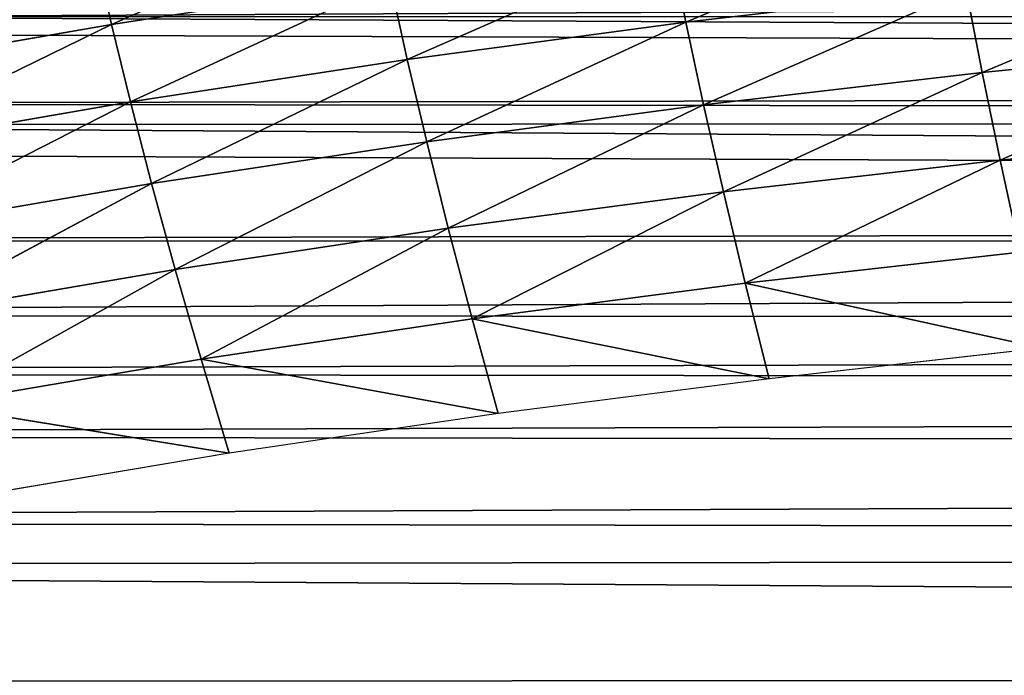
# Model space of a CAD drawing. Extents: x 0 to 605, y 0 to 400.
# Tile 600 of 656: x 172 to 195, y 366 to 381. Entities that reach past the tile are written whole.
import ezdxf

# ---------------------------------------------------------------- set-up
doc = ezdxf.new("R2010")
doc.units = 0
doc.header["$LTSCALE"] = 25.4
doc.layers.get('0').update_dxf_attribs({"linetype": 'CONTINUOUS'})

# ---------------------------------------------------------------- blocks, each defined once
blk = doc.blocks.new('ATLANTA610_-_S_STL')
at = {"color": 0}
for p, q in [((174.164, 43.454, 17.78), (174.536, 36.109, 19.446)), ((174.164, 43.454, 17.78), (174.536, 36.109, 19.446)), ((174.536, 36.109, 19.446), (168.247, 36.101, 20.541)), ((174.536, 36.109, 19.446), (168.247, 36.101, 20.541)), ((180.868, 36.118, 18.475), (174.536, 36.109, 19.446)), ((180.868, 36.118, 18.475), (174.536, 36.109, 19.446)), ((174.536, 36.109, 19.446), (174.963, 28.806, 21.208)), ((174.536, 36.109, 19.446), (174.963, 28.806, 21.208)), ((180.868, 36.118, 18.475), (181.257, 28.814, 20.247)), ((180.868, 36.118, 18.475), (181.257, 28.814, 20.247)), ((187.237, 36.128, 17.618), (187.59, 28.823, 19.4)), ((187.237, 36.128, 17.618), (187.59, 28.823, 19.4)), ((174.963, 28.806, 21.208), (168.714, 28.798, 22.291)), ((174.963, 28.806, 21.208), (168.714, 28.798, 22.291)), ((181.257, 28.814, 20.247), (174.963, 28.806, 21.208)), ((181.257, 28.814, 20.247), (174.963, 28.806, 21.208)), ((174.963, 28.806, 21.208), (175.445, 21.546, 23.066)), ((174.963, 28.806, 21.208), (175.445, 21.546, 23.066)), ((187.59, 28.823, 19.4), (181.257, 28.814, 20.247)), ((187.59, 28.823, 19.4), (181.257, 28.814, 20.247)), ((181.257, 28.814, 20.247), (181.698, 21.553, 22.117)), ((181.257, 28.814, 20.247), (181.698, 21.553, 22.117)), ((193.956, 28.832, 18.655), (187.59, 28.823, 19.4)), ((193.956, 28.832, 18.655), (187.59, 28.823, 19.4)), ((187.59, 28.823, 19.4), (187.992, 21.561, 21.28)), ((187.59, 28.823, 19.4), (187.992, 21.561, 21.28)), ((193.956, 28.832, 18.655), (194.322, 21.569, 20.545)), ((193.956, 28.832, 18.655), (194.322, 21.569, 20.545)), ((175.445, 21.546, 23.066), (169.239, 21.54, 24.136)), ((175.445, 21.546, 23.066), (169.239, 21.54, 24.136)), ((175.445, 21.546, 23.066), (169.82, 14.329, 26.073)), ((175.445, 21.546, 23.066), (169.82, 14.329, 26.073)), ((181.698, 21.553, 22.117), (175.445, 21.546, 23.066)), ((181.698, 21.553, 22.117), (175.445, 21.546, 23.066)), ((175.445, 21.546, 23.066), (175.98, 14.334, 25.018)), ((175.445, 21.546, 23.066), (175.98, 14.334, 25.018)), ((181.698, 21.553, 22.117), (175.98, 14.334, 25.018)), ((181.698, 21.553, 22.117), (175.98, 14.334, 25.018)), ((187.992, 21.561, 21.28), (181.698, 21.553, 22.117)), ((187.992, 21.561, 21.28), (181.698, 21.553, 22.117)), ((181.698, 21.553, 22.117), (182.189, 14.34, 24.083)), ((181.698, 21.553, 22.117), (182.189, 14.34, 24.083)), ((187.992, 21.561, 21.28), (182.189, 14.34, 24.083)), ((187.992, 21.561, 21.28), (182.189, 14.34, 24.083)), ((194.322, 21.569, 20.545), (187.992, 21.561, 21.28)), ((194.322, 21.569, 20.545), (187.992, 21.561, 21.28)), ((187.992, 21.561, 21.28), (188.442, 14.345, 23.259)), ((187.992, 21.561, 21.28), (188.442, 14.345, 23.259)), ((194.322, 21.569, 20.545), (188.442, 14.345, 23.259)), ((194.322, 21.569, 20.545), (188.442, 14.345, 23.259)), ((200.682, 21.576, 19.902), (194.322, 21.569, 20.545)), ((200.682, 21.576, 19.902), (194.322, 21.569, 20.545)), ((194.322, 21.569, 20.545), (194.733, 14.351, 22.536)), ((194.322, 21.569, 20.545), (194.733, 14.351, 22.536)), ((175.98, 14.334, 25.018), (169.82, 14.329, 26.073)), ((175.98, 14.334, 25.018), (169.82, 14.329, 26.073)), ((170.457, 7.17, 28.102), (175.98, 14.334, 25.018)), ((170.457, 7.17, 28.102), (175.98, 14.334, 25.018)), ((182.189, 14.34, 24.083), (175.98, 14.334, 25.018)), ((182.189, 14.34, 24.083), (175.98, 14.334, 25.018)), ((176.568, 7.173, 27.064), (175.98, 14.334, 25.018)), ((176.568, 7.173, 27.064), (175.98, 14.334, 25.018)), ((176.568, 7.173, 27.064), (182.189, 14.34, 24.083)), ((176.568, 7.173, 27.064), (182.189, 14.34, 24.083)), ((188.442, 14.345, 23.259), (182.189, 14.34, 24.083)), ((188.442, 14.345, 23.259), (182.189, 14.34, 24.083)), ((182.73, 7.176, 26.144), (182.189, 14.34, 24.083)), ((182.73, 7.176, 26.144), (182.189, 14.34, 24.083)), ((182.73, 7.176, 26.144), (188.442, 14.345, 23.259)), ((182.73, 7.176, 26.144), (188.442, 14.345, 23.259)), ((194.733, 14.351, 22.536), (188.442, 14.345, 23.259)), ((194.733, 14.351, 22.536), (188.442, 14.345, 23.259)), ((188.939, 7.179, 25.335), (188.442, 14.345, 23.259)), ((188.939, 7.179, 25.335), (188.442, 14.345, 23.259)), ((188.939, 7.179, 25.335), (194.733, 14.351, 22.536)), ((188.939, 7.179, 25.335), (194.733, 14.351, 22.536)), ((201.056, 14.357, 21.903), (194.733, 14.351, 22.536)), ((201.056, 14.357, 21.903), (194.733, 14.351, 22.536)), ((195.188, 7.183, 24.625), (194.733, 14.351, 22.536)), ((195.188, 7.183, 24.625), (194.733, 14.351, 22.536)), ((176.568, 7.173, 27.064), (170.457, 7.17, 28.102)), ((176.568, 7.173, 27.064), (170.457, 7.17, 28.102)), ((170.457, 7.17, 28.102), (177.208, 0.066, 29.202)), ((170.457, 7.17, 28.102), (177.208, 0.066, 29.202)), ((182.73, 7.176, 26.144), (176.568, 7.173, 27.064)), ((182.73, 7.176, 26.144), (176.568, 7.173, 27.064)), ((176.568, 7.173, 27.064), (177.208, 0.066, 29.202)), ((176.568, 7.173, 27.064), (177.208, 0.066, 29.202)), ((176.568, 7.173, 27.064), (183.321, 0.066, 28.3)), ((176.568, 7.173, 27.064), (183.321, 0.066, 28.3)), ((188.939, 7.179, 25.335), (182.73, 7.176, 26.144)), ((188.939, 7.179, 25.335), (182.73, 7.176, 26.144)), ((182.73, 7.176, 26.144), (183.321, 0.066, 28.3)), ((182.73, 7.176, 26.144), (183.321, 0.066, 28.3)), ((182.73, 7.176, 26.144), (189.482, 0.066, 27.507)), ((182.73, 7.176, 26.144), (189.482, 0.066, 27.507)), ((195.188, 7.183, 24.625), (188.939, 7.179, 25.335)), ((195.188, 7.183, 24.625), (188.939, 7.179, 25.335)), ((188.939, 7.179, 25.335), (189.482, 0.066, 27.507)), ((188.939, 7.179, 25.335), (189.482, 0.066, 27.507)), ((188.939, 7.179, 25.335), (195.687, 0.066, 26.811)), ((188.939, 7.179, 25.335), (195.687, 0.066, 26.811)), ((177.208, 0.066, 29.202), (171.149, 0.066, 30.222)), ((183.321, 0.066, 28.3), (177.208, 0.066, 29.202)), ((189.482, 0.066, 27.507), (183.321, 0.066, 28.3)), ((195.687, 0.066, 26.811), (189.482, 0.066, 27.507))]:
    blk.add_line(p, q, dxfattribs=at)
mesh = blk.add_polyface(dxfattribs=at)
corners = [(280.46, 112.066, 11.246), (329.514, 112.066, 11.286), (302.697, 112.066, 11.175), (275.66, 112.066, 11.288), (334.796, 112.066, 11.347), (254.61, 112.066, 11.645), (349.848, 112.066, 11.622), (355.168, 112.066, 11.761), (238.129, 112.066, 12.172), (368.114, 112.066, 12.206), (233.972, 112.066, 12.346), (373.232, 112.066, 12.427), (222.946, 112.066, 12.898), (384.255, 112.066, 13.003), (216.111, 112.066, 13.317), (388.814, 112.066, 13.287), (397.971, 112.066, 13.952), (209.519, 112.066, 13.788), (202.52, 112.066, 14.371), (402.498, 112.066, 14.338), (410.143, 112.066, 15.082), (197.526, 112.066, 14.847), (189.202, 112.066, 15.765), (415.431, 112.066, 15.673), (421.128, 112.066, 16.393), (186.528, 112.066, 16.096), (176.347, 112.066, 17.547), (427.76, 112.066, 17.346), (431.239, 112.066, 17.9), (166.414, 112.066, 19.281), (438.302, 112.066, 19.151), (445.853, 112.066, 20.692), (164.464, 112.066, 19.662), (157.016, 112.066, 21.256), (449.76, 112.066, 21.575), (154.97, 112.066, 21.731), (458.003, 112.066, 23.646), (152.365, 112.066, 22.362), (144.782, 112.066, 24.364), (460.897, 112.066, 24.444), (139.065, 112.066, 26.048), (467.165, 112.066, 26.306), (134.902, 112.066, 27.373), (471.64, 112.066, 27.754), (130.729, 112.066, 28.791), (475.948, 112.066, 29.245), (125.377, 112.066, 30.747), (481.414, 112.066, 31.285), (122.726, 112.066, 31.777), (488.421, 112.066, 34.155), (116.358, 112.066, 34.423), (490.867, 112.066, 35.23), (115.061, 112.066, 34.992), (107.705, 112.066, 38.443), (496.238, 112.066, 37.732), (499.975, 112.066, 39.595), (107.64, 112.066, 38.476), (100.421, 112.066, 42.251), (503.669, 112.066, 41.539), (508.262, 112.066, 44.107), (99.348, 112.066, 42.847), (93.401, 112.066, 46.322), (514.277, 112.066, 47.737), (91.275, 112.066, 47.639), (86.603, 112.066, 50.676), (516.389, 112.066, 49.088), (302.697, 112.066, 50.027), (300.087, 112.066, 50.198), (297.521, 112.066, 50.709), (83.488, 112.066, 52.816), (295.044, 112.066, 51.55), (292.697, 112.066, 52.707), (290.522, 112.066, 54.16), (80.056, 112.066, 55.286), (288.555, 112.066, 55.885), (76.004, 112.066, 58.365), (286.83, 112.066, 57.852), (285.377, 112.066, 60.027), (73.778, 112.066, 60.136), (284.22, 112.066, 62.374), (68.854, 112.066, 64.268), (283.379, 112.066, 64.851), (67.785, 112.066, 65.207), (282.869, 112.066, 67.417), (62.056, 112.066, 70.514), (282.697, 112.066, 70.027), (282.869, 112.066, 72.638), (56.715, 112.066, 75.932), (283.379, 112.066, 75.204), (284.22, 112.066, 77.681), (55.663, 112.066, 77.058), (51.659, 112.066, 81.55), (285.377, 112.066, 80.027), (286.83, 112.066, 82.202), (49.698, 112.066, 83.878), (288.555, 112.066, 84.169), (46.903, 112.066, 87.359), (290.522, 112.066, 85.894), (292.697, 112.066, 87.348), (295.044, 112.066, 88.505), (44.628, 112.066, 90.347), (297.521, 112.066, 89.346), (300.087, 112.066, 89.856), (302.697, 112.066, 90.027), (560.686, 112.066, 90.24), (562.187, 112.066, 92.291), (42.439, 112.066, 93.369), (565.036, 112.066, 96.387), (39.939, 112.066, 97.014), (566.767, 112.066, 99.02), (38.277, 112.066, 99.568), (570.085, 112.066, 104.417), (35.31, 112.066, 104.417), (521.06, 112.066, 52.225), (305.308, 112.066, 50.198), (307.874, 112.066, 50.709), (310.351, 112.066, 51.55), (312.697, 112.066, 52.707), (524.37, 112.066, 54.576), (314.873, 112.066, 54.16), (316.84, 112.066, 55.885), (527.61, 112.066, 56.99), (318.565, 112.066, 57.852), (531.698, 112.066, 60.202), (320.018, 112.066, 60.027), (321.175, 112.066, 62.374), (536.942, 112.066, 64.618), (322.016, 112.066, 64.851), (538.753, 112.066, 66.227), (322.526, 112.066, 67.417), (542.792, 112.066, 69.986), (322.697, 112.066, 70.027), (545.592, 112.066, 72.741), (322.526, 112.066, 72.638), (322.016, 112.066, 75.204), (548.328, 112.066, 75.559), (321.175, 112.066, 77.681), (551.468, 112.066, 78.966), (320.018, 112.066, 80.027), (556, 112.066, 84.246), (318.565, 112.066, 82.202), (316.84, 112.066, 84.169), (314.873, 112.066, 85.894), (557.084, 112.066, 85.58), (312.697, 112.066, 87.348), (310.351, 112.066, 88.505), (307.874, 112.066, 89.346), (305.308, 112.066, 89.856)]
mesh.append_faces([[corners[k] for k in face] for face in [(0, 1, 2), (111, 110, 112)]], dxfattribs={"vtx0": -1, "color": 0})
mesh.append_faces([[corners[k] for k in face] for face in [(1, 3, 4), (4, 5, 6), (6, 5, 7), (7, 8, 9), (9, 10, 11), (11, 12, 13), (13, 14, 15), (15, 14, 16), (16, 18, 19), (19, 18, 20), (20, 22, 23), (23, 22, 24), (24, 26, 27), (27, 26, 28), (28, 29, 30), (30, 29, 31), (31, 33, 34), (34, 35, 36), (36, 38, 39), (39, 40, 41), (41, 42, 43), (43, 44, 45), (45, 46, 47), (47, 48, 49), (49, 50, 51), (51, 53, 54), (54, 53, 55), (55, 57, 58), (58, 57, 59), (59, 61, 62), (62, 64, 65), (66, 64, 67), (67, 64, 68), (68, 69, 70), (70, 69, 71), (71, 69, 72), (72, 73, 74), (74, 75, 76), (76, 75, 77), (77, 78, 79), (79, 80, 81), (81, 82, 83), (83, 84, 85), (85, 84, 86), (86, 87, 88), (88, 87, 89), (89, 91, 92), (92, 91, 93), (93, 94, 95), (95, 96, 97), (97, 96, 98), (98, 96, 99), (99, 100, 101), (101, 100, 102), (102, 100, 103), (104, 100, 105), (105, 106, 107), (107, 108, 109), (109, 110, 111), (113, 117, 118), (118, 120, 121), (121, 122, 123), (123, 125, 126), (126, 127, 128), (128, 129, 130), (130, 131, 132), (132, 134, 135), (135, 136, 137), (137, 138, 139), (139, 142, 143), (143, 142, 104)]], dxfattribs={"vtx0": -1, "vtx1": -1, "color": 0})
mesh.append_faces([[corners[k] for k in face] for face in [(65, 64, 66), (103, 100, 104)]], dxfattribs={"vtx0": -1, "vtx1": -1, "vtx2": -1, "color": 0})
mesh.append_faces([[corners[k] for k in face] for face in [(1, 0, 3), (4, 3, 5), (7, 5, 8), (9, 8, 10), (11, 10, 12), (13, 12, 14), (16, 14, 17), (16, 17, 18), (20, 18, 21), (20, 21, 22), (24, 22, 25), (24, 25, 26), (28, 26, 29), (31, 29, 32), (31, 32, 33), (34, 33, 35), (36, 35, 37), (36, 37, 38), (39, 38, 40), (41, 40, 42), (43, 42, 44), (45, 44, 46), (47, 46, 48), (49, 48, 50), (51, 50, 52), (51, 52, 53), (55, 53, 56), (55, 56, 57), (59, 57, 60), (59, 60, 61), (62, 61, 63), (62, 63, 64), (68, 64, 69), (72, 69, 73), (74, 73, 75), (77, 75, 78), (79, 78, 80), (81, 80, 82), (83, 82, 84), (86, 84, 87), (89, 87, 90), (89, 90, 91), (93, 91, 94), (95, 94, 96), (99, 96, 100), (105, 100, 106), (107, 106, 108), (109, 108, 110), (66, 113, 65), (113, 66, 114), (113, 114, 115), (113, 115, 116), (113, 116, 117), (118, 117, 119), (118, 119, 120), (121, 120, 122), (123, 122, 124), (123, 124, 125), (126, 125, 127), (128, 127, 129), (130, 129, 131), (132, 131, 133), (132, 133, 134), (135, 134, 136), (137, 136, 138), (139, 138, 140), (139, 140, 141), (139, 141, 142), (104, 142, 144), (104, 144, 145), (104, 145, 146), (104, 146, 147), (104, 147, 103)]], dxfattribs={"vtx0": -1, "vtx2": -1, "color": 0})
mesh = blk.add_polyface(dxfattribs=at)
corners = [(174.164, 43.454, 17.78), (168.247, 36.101, 20.541), (167.837, 43.445, 18.885), (174.536, 36.109, 19.446)]
mesh.append_faces([[corners[k] for k in face] for face in [(0, 1, 2), (1, 0, 3)]], dxfattribs={"vtx0": -1, "color": 0})
mesh = blk.add_polyface(dxfattribs=at)
corners = [(180.531, 43.463, 16.801), (174.536, 36.109, 19.446), (174.164, 43.454, 17.78), (180.868, 36.118, 18.475)]
mesh.append_faces([[corners[k] for k in face] for face in [(0, 1, 2), (1, 0, 3)]], dxfattribs={"vtx0": -1, "color": 0})
mesh = blk.add_polyface(dxfattribs=at)
corners = [(174.536, 36.109, 19.446), (168.714, 28.798, 22.291), (168.247, 36.101, 20.541), (174.963, 28.806, 21.208)]
mesh.append_faces([[corners[k] for k in face] for face in [(0, 1, 2), (1, 0, 3)]], dxfattribs={"vtx0": -1, "color": 0})
mesh = blk.add_polyface(dxfattribs=at)
corners = [(180.868, 36.118, 18.475), (174.963, 28.806, 21.208), (174.536, 36.109, 19.446), (181.257, 28.814, 20.247)]
mesh.append_faces([[corners[k] for k in face] for face in [(0, 1, 2), (1, 0, 3)]], dxfattribs={"vtx0": -1, "color": 0})
mesh = blk.add_polyface(dxfattribs=at)
corners = [(187.237, 36.128, 17.618), (181.257, 28.814, 20.247), (180.868, 36.118, 18.475), (187.59, 28.823, 19.4)]
mesh.append_faces([[corners[k] for k in face] for face in [(0, 1, 2), (1, 0, 3)]], dxfattribs={"vtx0": -1, "color": 0})
mesh = blk.add_polyface(dxfattribs=at)
corners = [(193.636, 36.137, 16.865), (187.59, 28.823, 19.4), (187.237, 36.128, 17.618), (193.956, 28.832, 18.655)]
mesh.append_faces([[corners[k] for k in face] for face in [(0, 1, 2), (1, 0, 3)]], dxfattribs={"vtx0": -1, "color": 0})
mesh = blk.add_polyface(dxfattribs=at)
corners = [(174.963, 28.806, 21.208), (169.239, 21.54, 24.136), (168.714, 28.798, 22.291), (175.445, 21.546, 23.066)]
mesh.append_faces([[corners[k] for k in face] for face in [(0, 1, 2), (1, 0, 3)]], dxfattribs={"vtx0": -1, "color": 0})
mesh = blk.add_polyface(dxfattribs=at)
corners = [(181.257, 28.814, 20.247), (175.445, 21.546, 23.066), (174.963, 28.806, 21.208), (181.698, 21.553, 22.117)]
mesh.append_faces([[corners[k] for k in face] for face in [(0, 1, 2), (1, 0, 3)]], dxfattribs={"vtx0": -1, "color": 0})
mesh = blk.add_polyface(dxfattribs=at)
corners = [(187.59, 28.823, 19.4), (181.698, 21.553, 22.117), (181.257, 28.814, 20.247), (187.992, 21.561, 21.28)]
mesh.append_faces([[corners[k] for k in face] for face in [(0, 1, 2), (1, 0, 3)]], dxfattribs={"vtx0": -1, "color": 0})
mesh = blk.add_polyface(dxfattribs=at)
corners = [(193.956, 28.832, 18.655), (187.992, 21.561, 21.28), (187.59, 28.823, 19.4), (194.322, 21.569, 20.545)]
mesh.append_faces([[corners[k] for k in face] for face in [(0, 1, 2), (1, 0, 3)]], dxfattribs={"vtx0": -1, "color": 0})
mesh = blk.add_polyface(dxfattribs=at)
corners = [(200.35, 28.841, 18.002), (194.322, 21.569, 20.545), (193.956, 28.832, 18.655), (200.682, 21.576, 19.902)]
mesh.append_faces([[corners[k] for k in face] for face in [(0, 1, 2), (1, 0, 3)]], dxfattribs={"vtx0": -1, "color": 0})
mesh = blk.add_polyface(dxfattribs=at)
corners = [(175.445, 21.546, 23.066), (169.82, 14.329, 26.073), (169.239, 21.54, 24.136)]
mesh.append_faces([[corners[k] for k in face] for face in [(0, 1, 2)]], dxfattribs={"color": 0})
mesh = blk.add_polyface(dxfattribs=at)
corners = [(175.98, 14.334, 25.018), (169.82, 14.329, 26.073), (175.445, 21.546, 23.066)]
mesh.append_faces([[corners[k] for k in face] for face in [(0, 1, 2)]], dxfattribs={"color": 0})
mesh = blk.add_polyface(dxfattribs=at)
corners = [(181.698, 21.553, 22.117), (175.98, 14.334, 25.018), (175.445, 21.546, 23.066)]
mesh.append_faces([[corners[k] for k in face] for face in [(0, 1, 2)]], dxfattribs={"color": 0})
mesh = blk.add_polyface(dxfattribs=at)
corners = [(182.189, 14.34, 24.083), (175.98, 14.334, 25.018), (181.698, 21.553, 22.117)]
mesh.append_faces([[corners[k] for k in face] for face in [(0, 1, 2)]], dxfattribs={"color": 0})
mesh = blk.add_polyface(dxfattribs=at)
corners = [(187.992, 21.561, 21.28), (182.189, 14.34, 24.083), (181.698, 21.553, 22.117)]
mesh.append_faces([[corners[k] for k in face] for face in [(0, 1, 2)]], dxfattribs={"color": 0})
mesh = blk.add_polyface(dxfattribs=at)
corners = [(188.442, 14.345, 23.259), (182.189, 14.34, 24.083), (187.992, 21.561, 21.28)]
mesh.append_faces([[corners[k] for k in face] for face in [(0, 1, 2)]], dxfattribs={"color": 0})
mesh = blk.add_polyface(dxfattribs=at)
corners = [(194.322, 21.569, 20.545), (188.442, 14.345, 23.259), (187.992, 21.561, 21.28)]
mesh.append_faces([[corners[k] for k in face] for face in [(0, 1, 2)]], dxfattribs={"color": 0})
mesh = blk.add_polyface(dxfattribs=at)
corners = [(194.733, 14.351, 22.536), (188.442, 14.345, 23.259), (194.322, 21.569, 20.545)]
mesh.append_faces([[corners[k] for k in face] for face in [(0, 1, 2)]], dxfattribs={"color": 0})
mesh = blk.add_polyface(dxfattribs=at)
corners = [(200.682, 21.576, 19.902), (194.733, 14.351, 22.536), (194.322, 21.569, 20.545), (201.056, 14.357, 21.903)]
mesh.append_faces([[corners[k] for k in face] for face in [(0, 1, 2), (1, 0, 3)]], dxfattribs={"vtx0": -1, "color": 0})
mesh = blk.add_polyface(dxfattribs=at)
corners = [(175.98, 14.334, 25.018), (170.457, 7.17, 28.102), (169.82, 14.329, 26.073)]
mesh.append_faces([[corners[k] for k in face] for face in [(0, 1, 2)]], dxfattribs={"color": 0})
mesh = blk.add_polyface(dxfattribs=at)
corners = [(176.568, 7.173, 27.064), (170.457, 7.17, 28.102), (175.98, 14.334, 25.018)]
mesh.append_faces([[corners[k] for k in face] for face in [(0, 1, 2)]], dxfattribs={"color": 0})
mesh = blk.add_polyface(dxfattribs=at)
corners = [(182.189, 14.34, 24.083), (176.568, 7.173, 27.064), (175.98, 14.334, 25.018)]
mesh.append_faces([[corners[k] for k in face] for face in [(0, 1, 2)]], dxfattribs={"color": 0})
mesh = blk.add_polyface(dxfattribs=at)
corners = [(182.73, 7.176, 26.144), (176.568, 7.173, 27.064), (182.189, 14.34, 24.083)]
mesh.append_faces([[corners[k] for k in face] for face in [(0, 1, 2)]], dxfattribs={"color": 0})
mesh = blk.add_polyface(dxfattribs=at)
corners = [(188.442, 14.345, 23.259), (182.73, 7.176, 26.144), (182.189, 14.34, 24.083)]
mesh.append_faces([[corners[k] for k in face] for face in [(0, 1, 2)]], dxfattribs={"color": 0})
mesh = blk.add_polyface(dxfattribs=at)
corners = [(188.939, 7.179, 25.335), (182.73, 7.176, 26.144), (188.442, 14.345, 23.259)]
mesh.append_faces([[corners[k] for k in face] for face in [(0, 1, 2)]], dxfattribs={"color": 0})
mesh = blk.add_polyface(dxfattribs=at)
corners = [(194.733, 14.351, 22.536), (188.939, 7.179, 25.335), (188.442, 14.345, 23.259)]
mesh.append_faces([[corners[k] for k in face] for face in [(0, 1, 2)]], dxfattribs={"color": 0})
mesh = blk.add_polyface(dxfattribs=at)
corners = [(195.188, 7.183, 24.625), (188.939, 7.179, 25.335), (194.733, 14.351, 22.536)]
mesh.append_faces([[corners[k] for k in face] for face in [(0, 1, 2)]], dxfattribs={"color": 0})
mesh = blk.add_polyface(dxfattribs=at)
corners = [(201.056, 14.357, 21.903), (195.188, 7.183, 24.625), (194.733, 14.351, 22.536)]
mesh.append_faces([[corners[k] for k in face] for face in [(0, 1, 2)]], dxfattribs={"color": 0})
mesh = blk.add_polyface(dxfattribs=at)
corners = [(177.208, 0.066, 29.202), (170.457, 7.17, 28.102), (176.568, 7.173, 27.064)]
mesh.append_faces([[corners[k] for k in face] for face in [(0, 1, 2)]], dxfattribs={"color": 0})
mesh = blk.add_polyface(dxfattribs=at)
corners = [(177.208, 0.066, 29.202), (171.149, 0.066, 30.222), (170.457, 7.17, 28.102)]
mesh.append_faces([[corners[k] for k in face] for face in [(0, 1, 2)]], dxfattribs={"color": 0})
mesh = blk.add_polyface(dxfattribs=at)
corners = [(183.321, 0.066, 28.3), (176.568, 7.173, 27.064), (182.73, 7.176, 26.144)]
mesh.append_faces([[corners[k] for k in face] for face in [(0, 1, 2)]], dxfattribs={"color": 0})
mesh = blk.add_polyface(dxfattribs=at)
corners = [(183.321, 0.066, 28.3), (177.208, 0.066, 29.202), (176.568, 7.173, 27.064)]
mesh.append_faces([[corners[k] for k in face] for face in [(0, 1, 2)]], dxfattribs={"color": 0})
mesh = blk.add_polyface(dxfattribs=at)
corners = [(189.482, 0.066, 27.507), (182.73, 7.176, 26.144), (188.939, 7.179, 25.335)]
mesh.append_faces([[corners[k] for k in face] for face in [(0, 1, 2)]], dxfattribs={"color": 0})
mesh = blk.add_polyface(dxfattribs=at)
corners = [(189.482, 0.066, 27.507), (183.321, 0.066, 28.3), (182.73, 7.176, 26.144)]
mesh.append_faces([[corners[k] for k in face] for face in [(0, 1, 2)]], dxfattribs={"color": 0})
mesh = blk.add_polyface(dxfattribs=at)
corners = [(195.687, 0.066, 26.811), (188.939, 7.179, 25.335), (195.188, 7.183, 24.625)]
mesh.append_faces([[corners[k] for k in face] for face in [(0, 1, 2)]], dxfattribs={"color": 0})
mesh = blk.add_polyface(dxfattribs=at)
corners = [(195.687, 0.066, 26.811), (189.482, 0.066, 27.507), (188.939, 7.179, 25.335)]
mesh.append_faces([[corners[k] for k in face] for face in [(0, 1, 2)]], dxfattribs={"color": 0})

msp = doc.modelspace()

# ---------------------------------------------------------------- block references
at = {"color": 254, "extrusion": (0, -1, 5.55112e-17)}
msp.add_blockref('ATLANTA610_-_S_STL', (-0.269, -0.066, -399.883), dxfattribs=at)

doc.saveas('drawing.dxf')
